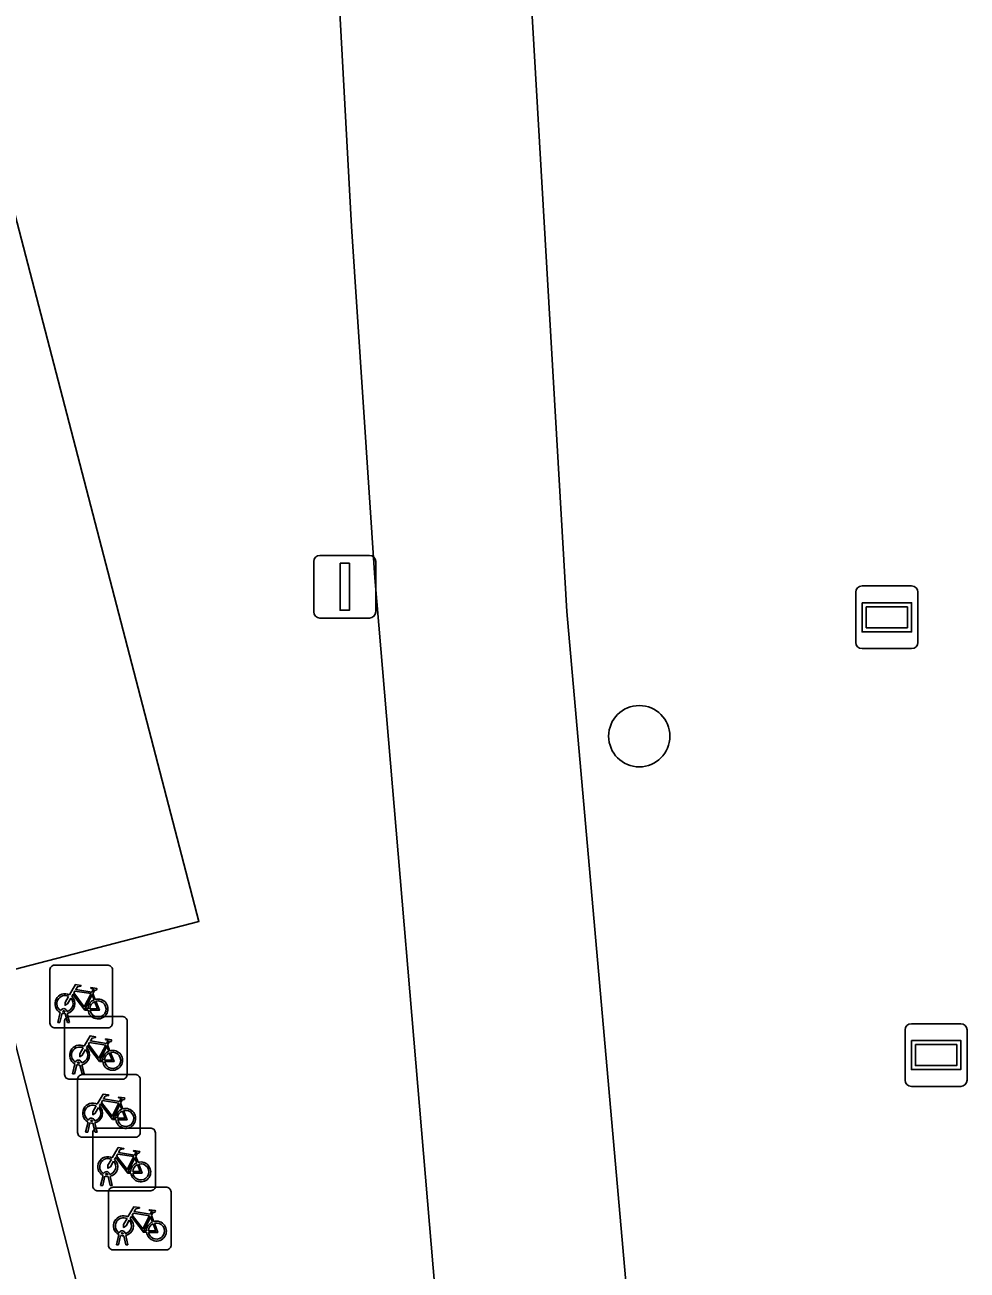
# Model space of a CAD drawing. Extents: x 160806 to 161707, y 383696 to 384148.
# Drawn here: x 161452.77 to 161467.8, y 384050.46 to 384070.32 of the extents above; entities that cross this region are included whole.
import ezdxf

# ---------------------------------------------------------------- set-up
doc = ezdxf.new("R2010")
doc.units = 0
for name, color, linetype in [('IMGEO_Berm_groen', 7, 'Continuous'), ('IMGEO_Boom', 7, 'Continuous'), ('IMGEO_Fietsenrek', 7, 'Continuous'), ('IMGEO_Fietspad_gesloten', 7, 'Continuous'), ('IMGEO_Groenvoorziening', 7, 'Continuous'), ('IMGEO_Lichtmast', 7, 'Continuous'), ('IMGEO_Reclamebord', 7, 'Continuous'), ('IMGEO_Voetpad_open', 7, 'Continuous'), ('IMGEO_Wegwijzer', 7, 'Continuous')]:
    doc.layers.add(name, color=color, linetype=linetype)

msp = doc.modelspace()

# ---------------------------------------------------------------- linework, layer by layer
at = {"layer": 'IMGEO_Berm_groen'}
msp.add_lwpolyline([(161460.114, 384083.74), (161460.48, 384077.047), (161461.414, 384060.968), (161462.533, 384048.285), (161463.616, 384038.097)], dxfattribs=at)
at = {"layer": 'IMGEO_Boom'}
msp.add_circle((161462.572, 384058.978), 0.489, dxfattribs=at)
at = {"layer": 'IMGEO_Fietsenrek'}
for p, q in [((161453.243, 384055.326), (161454.084, 384055.326)), ((161454.084, 384055.326), (161453.243, 384055.326)), ((161453.168, 384054.401), (161453.168, 384055.242)), ((161453.168, 384055.242), (161453.168, 384054.401)), ((161454.168, 384055.251), (161454.168, 384054.41)), ((161454.168, 384054.41), (161454.168, 384055.251)), ((161453.855, 384054.875), (161453.891, 384054.78)), ((161453.295, 384054.41), (161453.334, 384054.57)), ((161453.364, 384054.558), (161453.329, 384054.41)), ((161453.406, 384054.582), (161453.405, 384054.586)), ((161453.447, 384054.41), (161453.413, 384054.552)), ((161453.437, 384054.593), (161453.438, 384054.586)), ((161453.445, 384054.556), (161453.48, 384054.41)), ((161453.477, 384054.506), (161454.318, 384054.506)), ((161454.318, 384054.506), (161453.477, 384054.506)), ((161454.093, 384054.326), (161453.252, 384054.326)), ((161453.252, 384054.326), (161454.093, 384054.326)), ((161453.329, 384054.41), (161453.295, 384054.41)), ((161453.402, 384053.581), (161453.402, 384054.422)), ((161453.402, 384054.422), (161453.402, 384053.581)), ((161453.48, 384054.41), (161453.447, 384054.41)), ((161454.402, 384054.431), (161454.402, 384053.59)), ((161454.402, 384053.59), (161454.402, 384054.431)), ((161454.089, 384054.055), (161454.125, 384053.96)), ((161453.529, 384053.59), (161453.568, 384053.75)), ((161453.598, 384053.738), (161453.563, 384053.59)), ((161453.64, 384053.762), (161453.639, 384053.766)), ((161453.681, 384053.59), (161453.647, 384053.732)), ((161453.671, 384053.773), (161453.672, 384053.766)), ((161453.679, 384053.736), (161453.714, 384053.59)), ((161454.327, 384053.506), (161453.486, 384053.506)), ((161453.486, 384053.506), (161454.327, 384053.506)), ((161453.563, 384053.59), (161453.529, 384053.59)), ((161453.714, 384053.59), (161453.681, 384053.59)), ((161453.685, 384053.58), (161454.526, 384053.58)), ((161454.526, 384053.58), (161453.685, 384053.58)), ((161454.61, 384053.505), (161454.61, 384052.664)), ((161454.61, 384052.664), (161454.61, 384053.505)), ((161453.61, 384052.655), (161453.61, 384053.496)), ((161453.61, 384053.496), (161453.61, 384052.655)), ((161454.297, 384053.129), (161454.333, 384053.034)), ((161453.737, 384052.664), (161453.776, 384052.824)), ((161453.806, 384052.812), (161453.771, 384052.664)), ((161453.848, 384052.836), (161453.847, 384052.84)), ((161453.889, 384052.664), (161453.855, 384052.806)), ((161453.879, 384052.847), (161453.88, 384052.84)), ((161453.887, 384052.81), (161453.922, 384052.664)), ((161453.926, 384052.727), (161454.767, 384052.727)), ((161454.767, 384052.727), (161453.926, 384052.727)), ((161454.535, 384052.58), (161453.694, 384052.58)), ((161453.694, 384052.58), (161454.535, 384052.58)), ((161453.771, 384052.664), (161453.737, 384052.664)), ((161453.851, 384051.802), (161453.851, 384052.643)), ((161453.851, 384052.643), (161453.851, 384051.802)), ((161453.922, 384052.664), (161453.889, 384052.664)), ((161454.851, 384052.652), (161454.851, 384051.811)), ((161454.851, 384051.811), (161454.851, 384052.652)), ((161454.538, 384052.276), (161454.574, 384052.181)), ((161453.978, 384051.811), (161454.017, 384051.971)), ((161454.047, 384051.959), (161454.012, 384051.811)), ((161454.089, 384051.983), (161454.088, 384051.987)), ((161454.13, 384051.811), (161454.096, 384051.953)), ((161454.12, 384051.994), (161454.121, 384051.987)), ((161454.128, 384051.957), (161454.163, 384051.811)), ((161454.776, 384051.727), (161453.935, 384051.727)), ((161453.935, 384051.727), (161454.776, 384051.727)), ((161454.012, 384051.811), (161453.978, 384051.811)), ((161454.163, 384051.811), (161454.13, 384051.811)), ((161454.176, 384051.783), (161455.017, 384051.783)), ((161455.017, 384051.783), (161454.176, 384051.783)), ((161454.101, 384050.858), (161454.101, 384051.699)), ((161454.101, 384051.699), (161454.101, 384050.858)), ((161455.101, 384051.708), (161455.101, 384050.867)), ((161455.101, 384050.867), (161455.101, 384051.708)), ((161454.788, 384051.332), (161454.824, 384051.237)), ((161454.228, 384050.867), (161454.267, 384051.027)), ((161454.297, 384051.015), (161454.262, 384050.867)), ((161454.339, 384051.039), (161454.338, 384051.043)), ((161454.38, 384050.867), (161454.346, 384051.009)), ((161454.37, 384051.05), (161454.371, 384051.043)), ((161454.378, 384051.013), (161454.413, 384050.867)), ((161455.026, 384050.783), (161454.185, 384050.783)), ((161454.185, 384050.783), (161455.026, 384050.783)), ((161454.262, 384050.867), (161454.228, 384050.867)), ((161454.413, 384050.867), (161454.38, 384050.867))]:
    msp.add_line(p, q, dxfattribs=at)
for points in [[(161453.481, 384054.852), (161453.576, 384055.016), (161453.662, 384055.002), (161453.664, 384054.993), (161453.608, 384054.982), (161453.581, 384054.937), (161453.837, 384054.896)], [(161453.824, 384054.871), (161453.567, 384054.912), (161453.55, 384054.883), (161453.717, 384054.663), (161453.824, 384054.871)], [(161453.837, 384054.896), (161453.862, 384054.945), (161453.856, 384054.949), (161453.833, 384054.953), (161453.821, 384054.96), (161453.82, 384054.963), (161453.822, 384054.968), (161453.917, 384054.953), (161453.919, 384054.943), (161453.909, 384054.93), (161453.897, 384054.924), (161453.883, 384054.93), (161453.855, 384054.875)], [(161453.502, 384054.8), (161453.45, 384054.71), (161453.41, 384054.685), (161453.411, 384054.732), (161453.466, 384054.826)], [(161453.777, 384054.608), (161453.727, 384054.608), (161453.536, 384054.859), (161453.517, 384054.827)], [(161453.872, 384054.773), (161453.842, 384054.85), (161453.733, 384054.632), (161453.776, 384054.632)], [(161453.806, 384054.632), (161453.926, 384054.631), (161453.882, 384054.745)], [(161453.902, 384054.752), (161453.957, 384054.607), (161453.807, 384054.607)], [(161453.715, 384054.032), (161453.81, 384054.196), (161453.896, 384054.182), (161453.898, 384054.173), (161453.842, 384054.162), (161453.815, 384054.117), (161454.071, 384054.076)], [(161454.071, 384054.076), (161454.096, 384054.125), (161454.09, 384054.129), (161454.067, 384054.133), (161454.055, 384054.14), (161454.054, 384054.143), (161454.056, 384054.148), (161454.151, 384054.133), (161454.153, 384054.123), (161454.143, 384054.11), (161454.131, 384054.104), (161454.117, 384054.11), (161454.089, 384054.055)], [(161453.736, 384053.98), (161453.684, 384053.89), (161453.644, 384053.865), (161453.645, 384053.912), (161453.7, 384054.006)], [(161454.011, 384053.788), (161453.961, 384053.788), (161453.77, 384054.039), (161453.751, 384054.007)], [(161454.058, 384054.051), (161453.801, 384054.092), (161453.784, 384054.063), (161453.951, 384053.843), (161454.058, 384054.051)], [(161454.106, 384053.953), (161454.076, 384054.03), (161453.967, 384053.812), (161454.01, 384053.812)], [(161454.04, 384053.812), (161454.16, 384053.811), (161454.116, 384053.925)], [(161454.136, 384053.932), (161454.191, 384053.787), (161454.041, 384053.787)], [(161453.923, 384053.106), (161454.018, 384053.27), (161454.104, 384053.256), (161454.106, 384053.247), (161454.05, 384053.236), (161454.023, 384053.191), (161454.279, 384053.15)], [(161454.219, 384052.862), (161454.169, 384052.862), (161453.978, 384053.113), (161453.959, 384053.081)], [(161454.266, 384053.125), (161454.009, 384053.166), (161453.992, 384053.137), (161454.159, 384052.917), (161454.266, 384053.125)], [(161454.314, 384053.027), (161454.284, 384053.104), (161454.175, 384052.886), (161454.218, 384052.886)], [(161454.279, 384053.15), (161454.304, 384053.199), (161454.298, 384053.203), (161454.275, 384053.207), (161454.263, 384053.214), (161454.262, 384053.217), (161454.264, 384053.222), (161454.359, 384053.207), (161454.361, 384053.197), (161454.351, 384053.184), (161454.339, 384053.178), (161454.325, 384053.184), (161454.297, 384053.129)], [(161453.944, 384053.054), (161453.892, 384052.964), (161453.852, 384052.939), (161453.853, 384052.986), (161453.908, 384053.08)], [(161454.248, 384052.886), (161454.368, 384052.885), (161454.324, 384052.999)], [(161454.344, 384053.006), (161454.399, 384052.861), (161454.249, 384052.861)], [(161454.164, 384052.253), (161454.259, 384052.417), (161454.345, 384052.403), (161454.347, 384052.394), (161454.291, 384052.383), (161454.264, 384052.338), (161454.52, 384052.297)], [(161454.507, 384052.272), (161454.25, 384052.313), (161454.233, 384052.284), (161454.4, 384052.064), (161454.507, 384052.272)], [(161454.52, 384052.297), (161454.545, 384052.346), (161454.539, 384052.35), (161454.516, 384052.354), (161454.504, 384052.361), (161454.503, 384052.364), (161454.505, 384052.369), (161454.6, 384052.354), (161454.602, 384052.344), (161454.592, 384052.331), (161454.58, 384052.325), (161454.566, 384052.331), (161454.538, 384052.276)], [(161454.185, 384052.201), (161454.133, 384052.111), (161454.093, 384052.086), (161454.094, 384052.133), (161454.149, 384052.227)], [(161454.46, 384052.009), (161454.41, 384052.009), (161454.219, 384052.26), (161454.2, 384052.228)], [(161454.555, 384052.174), (161454.525, 384052.251), (161454.416, 384052.033), (161454.459, 384052.033)], [(161454.489, 384052.033), (161454.609, 384052.032), (161454.565, 384052.146)], [(161454.585, 384052.153), (161454.64, 384052.008), (161454.49, 384052.008)], [(161454.414, 384051.309), (161454.509, 384051.473), (161454.595, 384051.459), (161454.597, 384051.45), (161454.541, 384051.439), (161454.514, 384051.394), (161454.77, 384051.353)], [(161454.71, 384051.065), (161454.66, 384051.065), (161454.469, 384051.316), (161454.45, 384051.284)], [(161454.757, 384051.328), (161454.5, 384051.369), (161454.483, 384051.34), (161454.65, 384051.12), (161454.757, 384051.328)], [(161454.77, 384051.353), (161454.795, 384051.402), (161454.789, 384051.406), (161454.766, 384051.41), (161454.754, 384051.417), (161454.753, 384051.42), (161454.755, 384051.425), (161454.85, 384051.41), (161454.852, 384051.4), (161454.842, 384051.387), (161454.83, 384051.381), (161454.816, 384051.387), (161454.788, 384051.332)], [(161454.435, 384051.257), (161454.383, 384051.167), (161454.343, 384051.142), (161454.344, 384051.189), (161454.399, 384051.283)], [(161454.805, 384051.23), (161454.775, 384051.307), (161454.666, 384051.089), (161454.709, 384051.089)], [(161454.739, 384051.089), (161454.859, 384051.088), (161454.815, 384051.202)], [(161454.835, 384051.209), (161454.89, 384051.064), (161454.74, 384051.064)]]:
    msp.add_lwpolyline(points, dxfattribs=at)
for centre, radius, start, end in [((161453.246, 384055.248), 0.0779, 92.4484, 184.2845), ((161453.246, 384055.248), 0.0779, 92.4484, 184.2845), ((161454.09, 384055.248), 0.0779, 2.4484, 94.2845), ((161454.09, 384055.248), 0.0779, 2.4484, 94.2845), ((161453.408, 384054.711), 0.159, 62.6766, 242.1369), ((161453.408, 384054.711), 0.129, 63.3192, 238.903), ((161453.408, 384054.711), 0.129, 283.6043, 43.4302), ((161453.408, 384054.711), 0.159, 283.5766, 46.6042), ((161453.935, 384054.627), 0.159, 113.3408, 178.3217), ((161453.935, 384054.627), 0.159, 187.0065, 105.7708), ((161453.935, 384054.627), 0.129, 113.923, 177.9556), ((161453.935, 384054.627), 0.129, 188.6715, 104.5883), ((161453.388, 384054.582), 0.0499, 12.8025, 158.6934), ((161453.408, 384054.711), 0.159, 253.9967, 271.7867), ((161453.388, 384054.582), 0.0174, 12.8025, 163.4502), ((161453.408, 384054.711), 0.129, 253.415, 269.0204), ((161453.48, 384054.428), 0.0779, 92.4484, 184.2845), ((161453.48, 384054.428), 0.0779, 92.4484, 184.2845), ((161454.324, 384054.428), 0.0779, 2.4484, 94.2845), ((161454.324, 384054.428), 0.0779, 2.4484, 94.2845), ((161453.246, 384054.404), 0.0779, 182.4484, 274.2845), ((161453.246, 384054.404), 0.0779, 182.4484, 274.2845), ((161454.09, 384054.404), 0.0779, 272.4484, 4.2845), ((161454.09, 384054.404), 0.0779, 272.4484, 4.2845), ((161453.642, 384053.891), 0.159, 62.6766, 242.1369), ((161453.642, 384053.891), 0.129, 63.3192, 238.903), ((161453.642, 384053.891), 0.129, 283.6043, 43.4302), ((161453.642, 384053.891), 0.159, 283.5766, 46.6042), ((161454.169, 384053.807), 0.159, 113.3408, 178.3217), ((161454.169, 384053.807), 0.159, 187.0065, 105.7708), ((161454.169, 384053.807), 0.129, 113.923, 177.9556), ((161454.169, 384053.807), 0.129, 188.6715, 104.5883), ((161453.622, 384053.762), 0.0499, 12.8025, 158.6934), ((161453.642, 384053.891), 0.159, 253.9967, 271.7867), ((161453.622, 384053.762), 0.0174, 12.8025, 163.4502), ((161453.642, 384053.891), 0.129, 253.415, 269.0204), ((161453.48, 384053.584), 0.0779, 182.4484, 274.2845), ((161453.48, 384053.584), 0.0779, 182.4484, 274.2845), ((161453.688, 384053.502), 0.0779, 92.4484, 184.2845), ((161453.688, 384053.502), 0.0779, 92.4484, 184.2845), ((161454.324, 384053.584), 0.0779, 272.4484, 4.2845), ((161454.324, 384053.584), 0.0779, 272.4484, 4.2845), ((161454.532, 384053.502), 0.0779, 2.4484, 94.2845), ((161454.532, 384053.502), 0.0779, 2.4484, 94.2845), ((161453.85, 384052.965), 0.159, 62.6766, 242.1369), ((161453.85, 384052.965), 0.129, 63.3192, 238.903), ((161453.85, 384052.965), 0.129, 283.6043, 43.4302), ((161453.85, 384052.965), 0.159, 283.5766, 46.6042), ((161454.377, 384052.881), 0.159, 113.3408, 178.3217), ((161454.377, 384052.881), 0.159, 187.0065, 105.7708), ((161454.377, 384052.881), 0.129, 113.923, 177.9556), ((161454.377, 384052.881), 0.129, 188.6715, 104.5883), ((161453.83, 384052.836), 0.0499, 12.8025, 158.6934), ((161453.85, 384052.965), 0.159, 253.9967, 271.7867), ((161453.83, 384052.836), 0.0174, 12.8025, 163.4502), ((161453.85, 384052.965), 0.129, 253.415, 269.0204), ((161453.929, 384052.649), 0.0779, 92.4484, 184.2845), ((161453.929, 384052.649), 0.0779, 92.4484, 184.2845), ((161454.773, 384052.649), 0.0779, 2.4484, 94.2845), ((161454.773, 384052.649), 0.0779, 2.4484, 94.2845), ((161453.688, 384052.658), 0.0779, 182.4484, 274.2845), ((161453.688, 384052.658), 0.0779, 182.4484, 274.2845), ((161454.532, 384052.658), 0.0779, 272.4484, 4.2845), ((161454.532, 384052.658), 0.0779, 272.4484, 4.2845), ((161454.091, 384052.112), 0.159, 62.6766, 242.1369), ((161454.091, 384052.112), 0.129, 63.3192, 238.903), ((161454.091, 384052.112), 0.129, 283.6043, 43.4302), ((161454.091, 384052.112), 0.159, 283.5766, 46.6042), ((161454.618, 384052.028), 0.159, 113.3408, 178.3217), ((161454.618, 384052.028), 0.159, 187.0065, 105.7708), ((161454.618, 384052.028), 0.129, 113.923, 177.9556), ((161454.618, 384052.028), 0.129, 188.6715, 104.5883), ((161454.071, 384051.983), 0.0499, 12.8025, 158.6934), ((161454.091, 384052.112), 0.159, 253.9967, 271.7867), ((161454.071, 384051.983), 0.0174, 12.8025, 163.4502), ((161454.091, 384052.112), 0.129, 253.415, 269.0204), ((161453.929, 384051.805), 0.0779, 182.4484, 274.2845), ((161453.929, 384051.805), 0.0779, 182.4484, 274.2845), ((161454.179, 384051.705), 0.0779, 92.4484, 184.2845), ((161454.179, 384051.705), 0.0779, 92.4484, 184.2845), ((161454.773, 384051.805), 0.0779, 272.4484, 4.2845), ((161454.773, 384051.805), 0.0779, 272.4484, 4.2845), ((161455.023, 384051.705), 0.0779, 2.4484, 94.2845), ((161455.023, 384051.705), 0.0779, 2.4484, 94.2845), ((161454.341, 384051.168), 0.159, 62.6766, 242.1369), ((161454.341, 384051.168), 0.129, 63.3192, 238.903), ((161454.341, 384051.168), 0.129, 283.6043, 43.4302), ((161454.341, 384051.168), 0.159, 283.5766, 46.6042), ((161454.868, 384051.084), 0.159, 113.3408, 178.3217), ((161454.868, 384051.084), 0.159, 187.0065, 105.7708), ((161454.868, 384051.084), 0.129, 113.923, 177.9556), ((161454.868, 384051.084), 0.129, 188.6715, 104.5883), ((161454.321, 384051.039), 0.0499, 12.8025, 158.6934), ((161454.341, 384051.168), 0.159, 253.9967, 271.7867), ((161454.321, 384051.039), 0.0174, 12.8025, 163.4502), ((161454.341, 384051.168), 0.129, 253.415, 269.0204), ((161454.179, 384050.861), 0.0779, 182.4484, 274.2845), ((161454.179, 384050.861), 0.0779, 182.4484, 274.2845), ((161455.023, 384050.861), 0.0779, 272.4484, 4.2845), ((161455.023, 384050.861), 0.0779, 272.4484, 4.2845)]:
    msp.add_arc(centre, radius, start, end, dxfattribs=at)
at = {"layer": 'IMGEO_Fietspad_gesloten'}
for points in [[(161456.678, 384106.2), (161456.713, 384096.132), (161456.817, 384090.228), (161457.324, 384079.119), (161457.98, 384067.108), (161458.352, 384061.503), (161459.349, 384049.744), (161459.636, 384046.687), (161460.841, 384035.889)], [(161463.616, 384038.097), (161462.533, 384048.285), (161461.414, 384060.968), (161460.48, 384077.047), (161460.114, 384083.74)]]:
    msp.add_lwpolyline(points, dxfattribs=at)
at = {"layer": 'IMGEO_Groenvoorziening'}
msp.add_lwpolyline([(161455.545, 384056.024), (161452.51, 384067.699), (161449.321, 384066.882), (161448.205, 384066.597), (161446.31, 384066.111), (161454.524, 384033.89), (161457.586, 384034.675), (161452.329, 384055.186)], close=True, dxfattribs=at)
at = {"layer": 'IMGEO_Lichtmast'}
for p, q in [((161457.477, 384061.862), (161458.267, 384061.862)), ((161458.267, 384061.862), (161457.477, 384061.862)), ((161457.377, 384060.962), (161457.377, 384061.762)), ((161457.377, 384061.762), (161457.377, 384060.962)), ((161458.367, 384061.762), (161458.367, 384060.962)), ((161458.367, 384060.962), (161458.367, 384061.762)), ((161458.267, 384060.862), (161457.477, 384060.862)), ((161457.477, 384060.862), (161458.267, 384060.862))]:
    msp.add_line(p, q, dxfattribs=at)
msp.add_lwpolyline([(161457.797, 384061.737), (161457.947, 384061.737), (161457.947, 384060.987), (161457.797, 384060.987), (161457.797, 384061.737)], dxfattribs=at)
for centre, start, end in [((161457.477, 384061.762), 90, 180), ((161457.477, 384061.762), 90, 180), ((161458.267, 384061.762), 0, 90), ((161458.267, 384061.762), 360, 90), ((161457.477, 384060.962), 180, 270), ((161457.477, 384060.962), 180, 270), ((161458.267, 384060.962), 270, 0), ((161458.267, 384060.962), 270, 0)]:
    msp.add_arc(centre, 0.1, start, end, dxfattribs=at)
at = {"layer": 'IMGEO_Reclamebord'}
for p, q in [((161466.027, 384060.474), (161466.027, 384061.274)), ((161466.027, 384061.274), (161466.027, 384060.474)), ((161466.127, 384061.374), (161466.917, 384061.374)), ((161466.917, 384061.374), (161466.127, 384061.374)), ((161467.017, 384061.274), (161467.017, 384060.474)), ((161467.017, 384060.474), (161467.017, 384061.274)), ((161466.917, 384060.374), (161466.127, 384060.374)), ((161466.127, 384060.374), (161466.917, 384060.374))]:
    msp.add_line(p, q, dxfattribs=at)
for points in [[(161466.128, 384061.106), (161466.916, 384061.106), (161466.916, 384060.642), (161466.128, 384060.642), (161466.128, 384061.106)], [(161466.193, 384061.041), (161466.193, 384060.707), (161466.851, 384060.707), (161466.851, 384061.041), (161466.193, 384061.041)]]:
    msp.add_lwpolyline(points, dxfattribs=at)
for centre, start, end in [((161466.127, 384061.274), 90, 180), ((161466.127, 384061.274), 90, 180), ((161466.917, 384061.274), 0, 90), ((161466.917, 384061.274), 360, 90), ((161466.127, 384060.474), 180, 270), ((161466.127, 384060.474), 180, 270), ((161466.917, 384060.474), 270, 0), ((161466.917, 384060.474), 270, 0)]:
    msp.add_arc(centre, 0.1, start, end, dxfattribs=at)
at = {"layer": 'IMGEO_Voetpad_open'}
for points in [[(161431.756, 384115.148), (161432.066, 384111.288), (161434.136, 384110.646), (161440.182, 384087.457), (161443.376, 384088.28), (161443.023, 384089.661), (161443.155, 384089.695), (161439.647, 384103.175), (161439.979, 384103.263), (161449.526, 384105.786), (161453.037, 384092.237), (161449.52, 384091.303), (161454.442, 384072.066), (161451.589, 384071.326), (161452.455, 384067.912), (161452.51, 384067.699), (161455.545, 384056.024), (161452.329, 384055.186), (161457.586, 384034.675), (161454.524, 384033.89), (161453.943, 384033.741), (161461.411, 384005.26), (161466.661, 384006.536), (161461.317, 384033.183)], [(161460.841, 384035.889), (161459.636, 384046.687), (161459.349, 384049.744), (161458.352, 384061.503), (161457.98, 384067.108), (161457.324, 384079.119), (161456.817, 384090.228), (161456.713, 384096.132), (161456.678, 384106.2)]]:
    msp.add_lwpolyline(points, dxfattribs=at)
at = {"layer": 'IMGEO_Wegwijzer'}
for p, q in [((161466.913, 384054.392), (161467.703, 384054.392)), ((161467.703, 384054.392), (161466.913, 384054.392)), ((161466.813, 384053.492), (161466.813, 384054.292)), ((161466.813, 384054.292), (161466.813, 384053.492)), ((161467.803, 384054.292), (161467.803, 384053.492)), ((161467.803, 384053.492), (161467.803, 384054.292)), ((161467.703, 384053.392), (161466.913, 384053.392)), ((161466.913, 384053.392), (161467.703, 384053.392))]:
    msp.add_line(p, q, dxfattribs=at)
for points in [[(161466.914, 384054.124), (161467.702, 384054.124), (161467.702, 384053.66), (161466.914, 384053.66), (161466.914, 384054.124)], [(161466.979, 384054.059), (161466.979, 384053.725), (161467.637, 384053.725), (161467.637, 384054.059), (161466.979, 384054.059)]]:
    msp.add_lwpolyline(points, dxfattribs=at)
for centre, start, end in [((161466.913, 384054.292), 90, 180), ((161466.913, 384054.292), 90, 180), ((161467.703, 384054.292), 0, 90), ((161467.703, 384054.292), 360, 90), ((161466.913, 384053.492), 180, 270), ((161466.913, 384053.492), 180, 270), ((161467.703, 384053.492), 270, 0), ((161467.703, 384053.492), 270, 0)]:
    msp.add_arc(centre, 0.1, start, end, dxfattribs=at)

doc.saveas('drawing.dxf')
